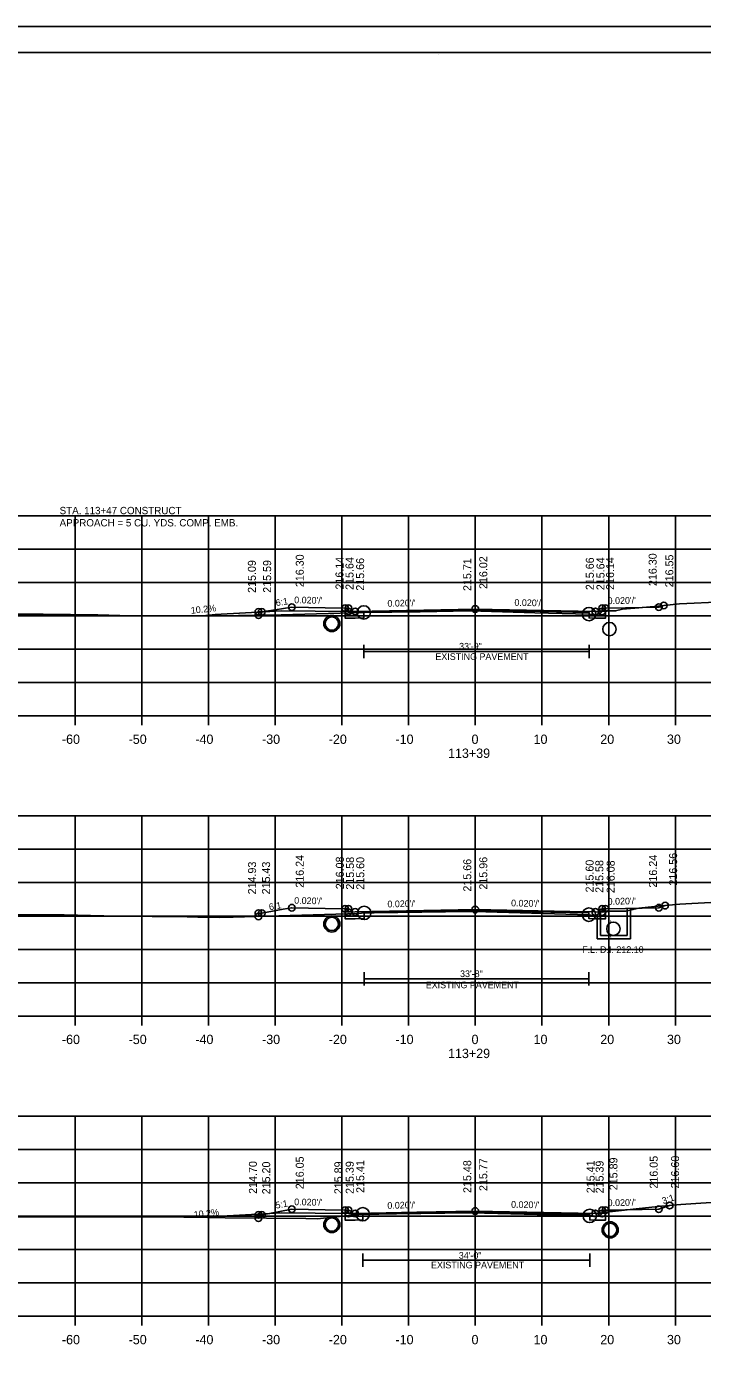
# Model space of a CAD drawing. Extents: x 1368968 to 1369915, y 377395 to 380381.
# Drawn here: x 1369684.5 to 1369785.9, y 378050.1 to 378248 of the extents above; entities that cross this region are included whole.
import ezdxf

# ---------------------------------------------------------------- set-up
doc = ezdxf.new("R2010")
doc.units = 0
for name, color, linetype in [('Default', 7, 'Continuous'), ('S_BORDER_NO_PLOT', 7, 'Continuous'), ('S_BREAKLINE_ANNOT', 7, 'Continuous'), ('S_BRIDGE', 7, 'Continuous'), ('S_BRIDGE_ANNOT', 7, 'Continuous'), ('S_CONTOUR_MINOR', 7, 'Continuous'), ('S_CROSS_DRAIN', 7, 'Continuous'), ('S_CTL_TABLE', 7, 'Continuous'), ('S_CURB_ANNOT', 7, 'Continuous'), ('S_DITCHLINE_ANNOT', 7, 'Continuous'), ('S_DROP_INLET', 7, 'Continuous'), ('S_EXIST_ROW_ANNOT', 7, 'Continuous'), ('S_EXISTING_ALIGNMENT_ANNOT', 7, 'Continuous'), ('S_FENCE', 7, 'Continuous')]:
    doc.layers.add(name, color=color, linetype=linetype)

msp = doc.modelspace()

# ---------------------------------------------------------------- linework, layer by layer
at = {"layer": 'Default'}
for p, q in [((1369735.07, 378160.21), (1369735.07, 378159.38)), ((1369735.13, 378115.14), (1369735.13, 378114.31)), ((1369734.91, 378069.96), (1369734.91, 378069.13))]:
    msp.add_line(p, q, dxfattribs=at)
for centre in [(1369771.89, 378157.7), (1369772.48, 378112.77)]:
    msp.add_circle(centre, 1, dxfattribs=at)
at = {"layer": 'S_BORDER_NO_PLOT'}
for points in [[(1369732.27, 378160.83), (1369732.28, 378159.32), (1369733.78, 378159.35), (1369735.07, 378159.38), (1369735.07, 378160.21), (1369751.78, 378160.54), (1369768.83, 378160.2), (1369768.83, 378159.37), (1369769.78, 378159.35), (1369771.28, 378159.32), (1369771.29, 378160.83)], [(1369732.27, 378115.77), (1369732.28, 378114.26), (1369733.78, 378114.29), (1369735.13, 378114.31), (1369735.13, 378115.14), (1369751.78, 378115.48), (1369768.82, 378115.14), (1369768.82, 378114.31), (1369769.78, 378114.29), (1369771.28, 378114.26), (1369771.29, 378115.77)], [(1369732.27, 378070.58), (1369732.28, 378069.07), (1369733.78, 378069.1), (1369734.91, 378069.13), (1369734.91, 378069.96), (1369751.78, 378070.29), (1369768.93, 378069.95), (1369768.93, 378069.12), (1369769.78, 378069.1), (1369771.28, 378069.07), (1369771.29, 378070.58)]]:
    msp.add_lwpolyline(points, dxfattribs=at)
at = {"layer": 'S_BREAKLINE_ANNOT'}
for p, q in [((1369611.78, 378144.69), (1369891.78, 378144.69)), ((1369691.78, 378143.29), (1369691.78, 378144.69)), ((1369701.78, 378143.29), (1369701.78, 378144.69)), ((1369711.78, 378143.29), (1369711.78, 378144.69)), ((1369721.78, 378143.29), (1369721.78, 378144.69)), ((1369731.78, 378143.29), (1369731.78, 378144.69)), ((1369741.78, 378143.29), (1369741.78, 378144.69)), ((1369751.78, 378143.29), (1369751.78, 378144.69)), ((1369761.78, 378143.29), (1369761.78, 378144.69)), ((1369771.78, 378143.29), (1369771.78, 378144.69)), ((1369781.78, 378143.29), (1369781.78, 378144.69)), ((1369611.78, 378099.69), (1369891.78, 378099.69)), ((1369691.78, 378098.29), (1369691.78, 378099.69)), ((1369701.78, 378098.29), (1369701.78, 378099.69)), ((1369711.78, 378098.29), (1369711.78, 378099.69)), ((1369721.78, 378098.29), (1369721.78, 378099.69)), ((1369731.78, 378098.29), (1369731.78, 378099.69)), ((1369741.78, 378098.29), (1369741.78, 378099.69)), ((1369751.78, 378098.29), (1369751.78, 378099.69)), ((1369761.78, 378098.29), (1369761.78, 378099.69)), ((1369771.78, 378098.29), (1369771.78, 378099.69)), ((1369781.78, 378098.29), (1369781.78, 378099.69)), ((1369611.78, 378054.69), (1369891.78, 378054.69)), ((1369691.78, 378053.29), (1369691.78, 378054.69)), ((1369701.78, 378053.29), (1369701.78, 378054.69)), ((1369711.78, 378053.29), (1369711.78, 378054.69)), ((1369721.78, 378053.29), (1369721.78, 378054.69)), ((1369731.78, 378053.29), (1369731.78, 378054.69)), ((1369741.78, 378053.29), (1369741.78, 378054.69)), ((1369751.78, 378053.29), (1369751.78, 378054.69)), ((1369761.78, 378053.29), (1369761.78, 378054.69)), ((1369771.78, 378053.29), (1369771.78, 378054.69)), ((1369781.78, 378053.29), (1369781.78, 378054.69))]:
    msp.add_line(p, q, dxfattribs=at)
at = {"layer": 'S_BRIDGE_ANNOT'}
for p, q in [((1369593.78, 378244.15), (1369909.96, 378244.15)), ((1369746.3, 378243.89), (1369746.3, 378243.89)), ((1369746.3, 378243.89), (1369746.3, 378243.89))]:
    msp.add_line(p, q, dxfattribs=at)
at = {"layer": 'S_CROSS_DRAIN'}
for p, q in [((1369710.92, 378159.68), (1369712.79, 378159.87)), ((1369712.79, 378159.87), (1369722.78, 378160.43)), ((1369732.78, 378160.33), (1369722.78, 378160.43)), ((1369735.07, 378154.32), (1369768.83, 378154.32)), ((1369735.13, 378105.29), (1369768.82, 378105.29)), ((1369712.79, 378069.63), (1369722.78, 378070.18)), ((1369732.78, 378070.08), (1369722.78, 378070.18)), ((1369711.65, 378069.51), (1369712.79, 378069.63)), ((1369734.91, 378063.11), (1369768.93, 378063.11))]:
    msp.add_line(p, q, dxfattribs=at)
at = {"layer": 'S_CTL_TABLE'}
for points in [[(1369678.17, 378159.96), (1369687.02, 378159.95), (1369695.19, 378159.85), (1369698.51, 378159.76), (1369704.84, 378159.69), (1369713.1, 378159.67), (1369722.66, 378159.84), (1369735.07, 378160.19), (1369743.52, 378160.3), (1369750.95, 378160.43), (1369760.73, 378160.16), (1369768.83, 378159.95), (1369769.6, 378159.82), (1369770.23, 378159.78), (1369770.52, 378160.04), (1369770.92, 378160.44), (1369772.81, 378160.43), (1369773.84, 378160.69), (1369776.32, 378160.87), (1369779.14, 378161.15), (1369782.41, 378161.48), (1369788.93, 378161.8)], [(1369677.16, 378114.87), (1369689.26, 378114.87), (1369690.17, 378114.87), (1369698.1, 378114.67), (1369708.59, 378114.55), (1369710.17, 378114.51), (1369713.46, 378114.49), (1369715.51, 378114.5), (1369734.34, 378115.08), (1369735.13, 378115.16), (1369736.62, 378115.18), (1369750.93, 378115.37), (1369753.36, 378115.31), (1369768.82, 378114.89), (1369769.54, 378114.79), (1369769.8, 378114.7), (1369770.39, 378114.57), (1369770.48, 378114.92), (1369770.54, 378115.39), (1369772.46, 378115.4), (1369774.33, 378115.39), (1369775.4, 378115.64), (1369776.31, 378115.86), (1369778.64, 378116.09), (1369782.45, 378116.46), (1369784.22, 378116.55), (1369789.96, 378116.88)], [(1369666.37, 378069.59), (1369695.39, 378069.61), (1369699.21, 378069.6), (1369704.45, 378069.57), (1369711.73, 378069.51), (1369714.31, 378069.45), (1369720.49, 378069.37), (1369726.37, 378069.34), (1369728.1, 378069.31), (1369734.31, 378069.92), (1369734.91, 378069.98), (1369736.36, 378070), (1369750.85, 378070.19), (1369753.18, 378070.14), (1369768.93, 378069.74), (1369769.16, 378069.73), (1369770.37, 378069.67), (1369770.44, 378069.74), (1369770.93, 378070.24), (1369772.34, 378070.41), (1369776.33, 378070.86), (1369779.71, 378071.17), (1369782.59, 378071.46), (1369784.85, 378071.58), (1369790.19, 378071.94)]]:
    msp.add_lwpolyline(points, dxfattribs=at)
at = {"layer": 'S_CURB_ANNOT'}
for points in [[(1369719.27, 378159.78), (1369719.27, 378160.28), (1369719.77, 378160.28), (1369721.77, 378160.6), (1369724.27, 378160.99), (1369729.26, 378160.89), (1369729.27, 378160.89), (1369732.27, 378160.83), (1369732.27, 378160.83), (1369732.68, 378160.83), (1369732.77, 378160.83), (1369732.77, 378160.45), (1369732.78, 378160.33), (1369733.78, 378160.35), (1369751.77, 378160.71), (1369751.78, 378160.71), (1369769.77, 378160.35), (1369769.78, 378160.35), (1369770.78, 378160.33), (1369770.78, 378160.61), (1369770.79, 378160.83), (1369771.17, 378160.83), (1369771.29, 378160.83), (1369774.29, 378160.89), (1369779.29, 378160.99), (1369779.29, 378160.99), (1369779.51, 378161.07), (1369780.04, 378161.24)], [(1369719.27, 378114.62), (1369719.27, 378115.12), (1369719.77, 378115.12), (1369722.98, 378115.7), (1369724.27, 378115.93), (1369729.27, 378115.83), (1369732.27, 378115.77), (1369732.3, 378115.77), (1369732.77, 378115.77), (1369732.77, 378115.5), (1369732.78, 378115.27), (1369733.78, 378115.29), (1369751.78, 378115.65), (1369751.78, 378115.65), (1369765.97, 378115.36), (1369769.78, 378115.29), (1369770.78, 378115.27), (1369770.79, 378115.77), (1369770.96, 378115.77), (1369771.29, 378115.77), (1369774.29, 378115.83), (1369779.29, 378115.93), (1369779.68, 378116.06), (1369780.24, 378116.25)], [(1369719.27, 378069.39), (1369719.27, 378069.89), (1369719.77, 378069.89), (1369720.94, 378070.11), (1369724.27, 378070.74), (1369729.27, 378070.64), (1369732.27, 378070.58), (1369732.49, 378070.58), (1369732.77, 378070.58), (1369732.78, 378070.08), (1369733.78, 378070.1), (1369743.02, 378070.29), (1369751.78, 378070.46), (1369751.78, 378070.46), (1369769.78, 378070.1), (1369770.78, 378070.08), (1369770.79, 378070.58), (1369770.82, 378070.58), (1369771.29, 378070.58), (1369772.78, 378070.61), (1369774.29, 378070.64), (1369779.29, 378070.74), (1369780.92, 378071.29)]]:
    msp.add_lwpolyline(points, dxfattribs=at)
at = {"layer": 'S_DITCHLINE_ANNOT'}
for p, q in [((1369611.78, 378174.69), (1369891.78, 378174.69)), ((1369691.78, 378144.69), (1369691.78, 378174.69)), ((1369701.78, 378144.69), (1369701.78, 378174.69)), ((1369711.78, 378144.69), (1369711.78, 378174.69)), ((1369721.78, 378144.69), (1369721.78, 378174.69)), ((1369731.78, 378144.69), (1369731.78, 378174.69)), ((1369741.78, 378144.69), (1369741.78, 378174.69)), ((1369751.78, 378144.69), (1369751.78, 378174.69)), ((1369761.78, 378144.69), (1369761.78, 378174.69)), ((1369771.78, 378144.69), (1369771.78, 378174.69)), ((1369781.78, 378144.69), (1369781.78, 378174.69)), ((1369611.78, 378169.69), (1369891.78, 378169.69)), ((1369611.78, 378164.69), (1369891.78, 378164.69)), ((1369611.78, 378159.69), (1369891.78, 378159.69)), ((1369611.78, 378154.69), (1369891.78, 378154.69)), ((1369611.78, 378149.69), (1369891.78, 378149.69)), ((1369611.78, 378144.69), (1369891.78, 378144.69)), ((1369611.78, 378129.69), (1369891.78, 378129.69)), ((1369691.78, 378099.69), (1369691.78, 378129.69)), ((1369701.78, 378099.69), (1369701.78, 378129.69)), ((1369711.78, 378099.69), (1369711.78, 378129.69)), ((1369721.78, 378099.69), (1369721.78, 378129.69)), ((1369731.78, 378099.69), (1369731.78, 378129.69)), ((1369741.78, 378099.69), (1369741.78, 378129.69)), ((1369751.78, 378099.69), (1369751.78, 378129.69)), ((1369761.78, 378099.69), (1369761.78, 378129.69)), ((1369771.78, 378099.69), (1369771.78, 378129.69)), ((1369781.78, 378099.69), (1369781.78, 378129.69)), ((1369611.78, 378124.69), (1369891.78, 378124.69)), ((1369611.78, 378119.69), (1369891.78, 378119.69)), ((1369611.78, 378114.69), (1369891.78, 378114.69)), ((1369611.78, 378109.69), (1369891.78, 378109.69)), ((1369611.78, 378104.69), (1369891.78, 378104.69)), ((1369611.78, 378099.69), (1369891.78, 378099.69)), ((1369611.78, 378084.69), (1369891.78, 378084.69)), ((1369691.78, 378054.69), (1369691.78, 378084.69)), ((1369701.78, 378054.69), (1369701.78, 378084.69)), ((1369711.78, 378054.69), (1369711.78, 378084.69)), ((1369721.78, 378054.69), (1369721.78, 378084.69)), ((1369731.78, 378054.69), (1369731.78, 378084.69)), ((1369741.78, 378054.69), (1369741.78, 378084.69)), ((1369751.78, 378054.69), (1369751.78, 378084.69)), ((1369761.78, 378054.69), (1369761.78, 378084.69)), ((1369771.78, 378054.69), (1369771.78, 378084.69)), ((1369781.78, 378054.69), (1369781.78, 378084.69)), ((1369611.78, 378079.69), (1369891.78, 378079.69)), ((1369611.78, 378074.69), (1369891.78, 378074.69)), ((1369611.78, 378069.69), (1369891.78, 378069.69)), ((1369611.78, 378064.69), (1369891.78, 378064.69)), ((1369611.78, 378059.69), (1369891.78, 378059.69)), ((1369611.78, 378054.69), (1369891.78, 378054.69))]:
    msp.add_line(p, q, dxfattribs=at)
at = {"layer": 'S_DROP_INLET'}
for p, q in [((1369581.38, 378248.05), (1369914.71, 378248.05)), ((1369772.1, 378113.98), (1369772.07, 378113.94)), ((1369772.1, 378111.56), (1369772.07, 378111.52)), ((1369772.03, 378068.9), (1369771.96, 378068.8)), ((1369772.03, 378066.48), (1369771.96, 378066.39))]:
    msp.add_line(p, q, dxfattribs=at)
for points in [[(1369581.37, 378248.05), (1369914.71, 378248.05), (1369914.71, 378034.71), (1369581.37, 378034.71)], [(1369827.7, 378244.15), (1369827.7, 378234.27), (1369863.43, 378234.27), (1369863.43, 378231.35), (1369886.63, 378231.35), (1369886.63, 378207.02), (1369909.96, 378207.02), (1369909.96, 378038.69), (1369593.78, 378038.69), (1369593.78, 378244.15)]]:
    msp.add_lwpolyline(points, close=True, dxfattribs=at)
for centre, radius in [((1369724.27, 378160.99), 0.5), ((1369732.27, 378160.83), 0.5), ((1369732.77, 378160.83), 0.5), ((1369751.78, 378160.71), 0.5), ((1369770.79, 378160.83), 0.5), ((1369771.29, 378160.83), 0.5), ((1369779.29, 378160.99), 0.5), ((1369780.04, 378161.24), 0.5), ((1369719.27, 378160.28), 0.5), ((1369719.27, 378159.78), 0.5), ((1369719.77, 378160.28), 0.5), ((1369730.28, 378158.53), 1.21), ((1369732.78, 378160.33), 0.5), ((1369733.78, 378160.35), 0.5), ((1369733.78, 378160.35), 0.5), ((1369735.07, 378160.19), 1), ((1369768.83, 378159.95), 1), ((1369769.78, 378160.35), 0.5), ((1369769.78, 378160.35), 0.5), ((1369770.78, 378160.33), 0.5), ((1369724.27, 378115.93), 0.5), ((1369732.27, 378115.77), 0.5), ((1369732.77, 378115.77), 0.5), ((1369732.78, 378115.27), 0.5), ((1369733.78, 378115.29), 0.5), ((1369733.78, 378115.29), 0.5), ((1369735.13, 378115.16), 1), ((1369751.78, 378115.65), 0.5), ((1369768.82, 378114.89), 1), ((1369769.78, 378115.29), 0.5), ((1369769.78, 378115.29), 0.5), ((1369770.78, 378115.27), 0.5), ((1369770.79, 378115.77), 0.5), ((1369771.29, 378115.77), 0.5), ((1369779.29, 378115.93), 0.5), ((1369780.24, 378116.25), 0.5), ((1369719.27, 378115.12), 0.5), ((1369719.27, 378114.62), 0.5), ((1369719.77, 378115.12), 0.5), ((1369730.28, 378113.5), 1.21), ((1369719.27, 378069.89), 0.5), ((1369719.77, 378069.89), 0.5), ((1369724.27, 378070.74), 0.5), ((1369732.27, 378070.58), 0.5), ((1369732.77, 378070.58), 0.5), ((1369732.78, 378070.08), 0.5), ((1369733.78, 378070.1), 0.5), ((1369733.78, 378070.1), 0.5), ((1369734.91, 378069.98), 1), ((1369751.78, 378070.46), 0.5), ((1369768.93, 378069.74), 1), ((1369769.78, 378070.1), 0.5), ((1369769.78, 378070.1), 0.5), ((1369770.78, 378070.08), 0.5), ((1369770.79, 378070.58), 0.5), ((1369771.29, 378070.58), 0.5), ((1369779.29, 378070.74), 0.5), ((1369780.92, 378071.29), 0.5), ((1369719.27, 378069.39), 0.5), ((1369730.28, 378068.44), 1.21), ((1369772, 378067.64), 1.21)]:
    msp.add_circle(centre, radius, dxfattribs=at)
at = {"layer": 'S_EXIST_ROW_ANNOT'}
for p, q in [((1369735.07, 378153.32), (1369735.07, 378155.32)), ((1369768.83, 378153.32), (1369768.83, 378155.32)), ((1369774.54, 378115.39), (1369774.54, 378115.83)), ((1369775.04, 378115.38), (1369775.04, 378115.84)), ((1369770.04, 378114.65), (1369770.04, 378111.27)), ((1369770.54, 378115.39), (1369770.54, 378111.77)), ((1369772.1, 378113.77), (1369772.07, 378113.73)), ((1369774.54, 378115.39), (1369774.54, 378111.77)), ((1369775.04, 378115.38), (1369775.04, 378111.27)), ((1369770.54, 378111.77), (1369774.54, 378111.77)), ((1369772.1, 378111.77), (1369772.07, 378111.73)), ((1369770.05, 378111.27), (1369775.05, 378111.27)), ((1369735.13, 378104.29), (1369735.13, 378106.29)), ((1369768.82, 378104.29), (1369768.82, 378106.29)), ((1369772.03, 378068.69), (1369771.96, 378068.6)), ((1369772.03, 378066.69), (1369771.96, 378066.6)), ((1369734.91, 378062.11), (1369734.91, 378064.11)), ((1369768.93, 378062.11), (1369768.93, 378064.11))]:
    msp.add_line(p, q, dxfattribs=at)
for centre in [(1369730.28, 378158.53), (1369730.28, 378113.5), (1369730.28, 378068.44), (1369772, 378067.64)]:
    msp.add_circle(centre, 1, dxfattribs=at)
at = {"layer": 'S_EXISTING_ALIGNMENT_ANNOT'}
for p, q in [((1369751.78, 378160.41), (1369751.78, 378170.41)), ((1369751.78, 378115.35), (1369751.78, 378125.35)), ((1369751.78, 378070.17), (1369751.78, 378080.17))]:
    msp.add_line(p, q, dxfattribs=at)

# ---------------------------------------------------------------- texts
at = {"layer": 'S_BRIDGE'}
for s, p in [('-60', (1369689.82, 378140.49)), ('-50', (1369699.82, 378140.49)), ('-40', (1369709.82, 378140.49)), ('-30', (1369719.82, 378140.49)), ('-20', (1369729.82, 378140.49)), ('-10', (1369739.82, 378140.49)), ('0', (1369751.22, 378140.49)), ('10', (1369760.52, 378140.49)), ('20', (1369770.52, 378140.49)), ('30', (1369780.52, 378140.49)), ('113+39', (1369747.7, 378138.39)), ('-60', (1369689.82, 378095.49)), ('-50', (1369699.82, 378095.49)), ('-40', (1369709.82, 378095.49)), ('-30', (1369719.82, 378095.49)), ('-20', (1369729.82, 378095.49)), ('-10', (1369739.82, 378095.49)), ('0', (1369751.22, 378095.49)), ('10', (1369760.52, 378095.49)), ('20', (1369770.52, 378095.49)), ('30', (1369780.52, 378095.49)), ('113+29', (1369747.7, 378093.39)), ('-60', (1369689.82, 378050.49)), ('-50', (1369699.82, 378050.49)), ('-40', (1369709.82, 378050.49)), ('-30', (1369719.82, 378050.49)), ('-20', (1369729.82, 378050.49)), ('-10', (1369739.82, 378050.49)), ('0', (1369751.22, 378050.49)), ('10', (1369760.52, 378050.49)), ('20', (1369770.52, 378050.49)), ('30', (1369780.52, 378050.49))]:
    msp.add_text(s, height=1.4, dxfattribs=at).set_placement(p)
at = {"layer": 'S_CONTOUR_MINOR'}
for s, p in [('STA. 113+47 CONSTRUCT ', (1369689.47, 378174.92)), ('APPROACH = 5 CU. YDS. COMP. EMB.', (1369689.47, 378173.09))]:
    msp.add_text(s, height=1.1, dxfattribs=at).set_placement(p)
at = {"layer": 'S_CROSS_DRAIN'}
for p in [(1369709.19, 378159.99), (1369709.63, 378069.43)]:
    msp.add_text('10.2%', height=1, rotation=5.824, dxfattribs=at).set_placement(p)
at = {"layer": 'S_EXIST_ROW_ANNOT'}
for s, p in [('33\'-9"', (1369749.36, 378154.63)), ('EXISTING PAVEMENT', (1369745.8, 378153.08)), ('F.L. D.I. 212.10', (1369767.8, 378109.16)), ('33\'-8"', (1369749.5, 378105.53)), ('EXISTING PAVEMENT', (1369744.36, 378103.86)), ('34\'-0"', (1369749.31, 378063.31)), ('EXISTING PAVEMENT', (1369745.14, 378061.87))]:
    msp.add_text(s, height=1, dxfattribs=at).set_placement(p)
at = {"layer": 'S_EXISTING_ALIGNMENT_ANNOT'}
for s, p in [('215.09', (1369718.89, 378163.13)), ('215.59', (1369721.18, 378163.14)), ('216.30', (1369726.07, 378163.99)), ('216.14', (1369732.03, 378163.62)), ('215.64', (1369733.53, 378163.58)), ('215.66', (1369735.12, 378163.46)), ('215.71', (1369751.18, 378163.41)), ('216.02', (1369753.58, 378163.71)), ('215.66', (1369769.55, 378163.54)), ('215.64', (1369771.15, 378163.53)), ('216.14', (1369772.59, 378163.57)), ('216.30', (1369778.97, 378164.15)), ('216.55', (1369781.47, 378163.96)), ('216.24', (1369726.07, 378118.93)), ('216.24', (1369779.02, 378118.95)), ('216.56', (1369782.04, 378119.25)), ('214.93', (1369718.92, 378117.93)), ('215.43', (1369721.02, 378117.93)), ('216.08', (1369732.08, 378118.7)), ('215.58', (1369733.6, 378118.64)), ('215.60', (1369735.14, 378118.63)), ('215.66', (1369751.18, 378118.35)), ('215.96', (1369753.58, 378118.65)), ('215.60', (1369769.52, 378118.22)), ('215.58', (1369770.98, 378118.16)), ('216.08', (1369772.68, 378118.12)), ('216.05', (1369726.07, 378073.74)), ('215.77', (1369753.58, 378073.46)), ('215.89', (1369773.09, 378073.58)), ('216.05', (1369779.13, 378073.83)), ('216.60', (1369782.33, 378073.85)), ('214.70', (1369719.05, 378073.04)), ('215.20', (1369721.04, 378072.97)), ('215.89', (1369731.86, 378072.99)), ('215.39', (1369733.56, 378073.03)), ('215.41', (1369735.14, 378073.18)), ('215.48', (1369751.18, 378073.17)), ('215.41', (1369769.67, 378073.14)), ('215.39', (1369771.02, 378073.11))]:
    msp.add_text(s, height=1.2, rotation=90, dxfattribs=at).set_placement(p)
at = {"layer": 'S_FENCE'}
for s, rotation, p in [('6:1', 8.9925, (1369721.94, 378161.13)), ("0.020'/'", 358.8543, (1369724.63, 378161.58)), ("0.020'/'", 1.1458, (1369738.62, 378161.05)), ("0.020'/'", 358.8543, (1369757.64, 378161.19)), ("0.020'/'", 1.1458, (1369771.63, 378161.44)), ('6:1', 10.1908, (1369720.94, 378115.53)), ("0.020'/'", 358.8542, (1369724.63, 378116.52)), ("0.020'/'", 1.1458, (1369738.62, 378115.98)), ("0.020'/'", 358.8542, (1369757.14, 378116.14)), ("0.020'/'", 1.1458, (1369771.63, 378116.37)), ("0.020'/'", 358.8542, (1369724.63, 378071.34)), ("0.020'/'", 1.1457, (1369771.63, 378071.19)), ('3:1', 18.4234, (1369779.95, 378071.49)), ('5:1', 10.7942, (1369721.92, 378070.81)), ("0.020'/'", 1.1457, (1369738.61, 378070.8)), ("0.020'/'", 358.8542, (1369757.14, 378070.96))]:
    msp.add_text(s, height=1, rotation=rotation, dxfattribs=at).set_placement(p)

doc.saveas('drawing.dxf')
